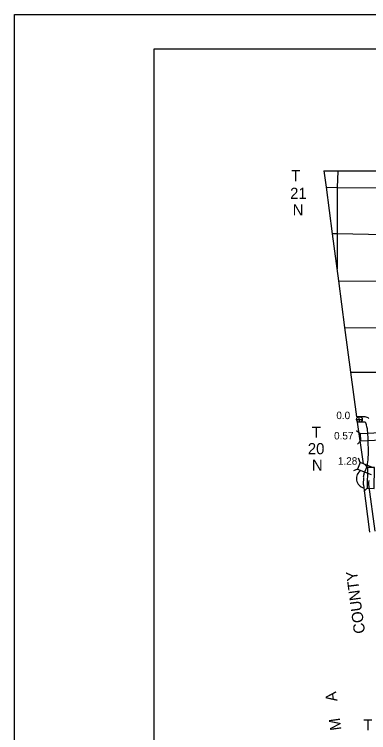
# Model space of a CAD drawing. Extents: x 77230 to 630905, y 790554 to 1662844.
# Drawn here: x 77230 to 117488, y 1573891 to 1655440 of the extents above; entities that cross this region are included whole.
import ezdxf

# ---------------------------------------------------------------- set-up
doc = ezdxf.new("R2010")
doc.units = 0
for name, color, linetype in [('Level 14', 7, 'Continuous'), ('Level 15', 7, 'Continuous'), ('Level 16', 7, 'Continuous'), ('Level 19', 7, 'Continuous'), ('Level 22', 7, 'Continuous'), ('Level 26', 7, 'Continuous'), ('Level 28', 7, 'Continuous'), ('Level 31', 7, 'Continuous'), ('Level 32', 7, 'Continuous'), ('Level 34', 7, 'Continuous')]:
    doc.layers.add(name, color=color, linetype=linetype)

msp = doc.modelspace()

# ---------------------------------------------------------------- linework, layer by layer
at = {"layer": 'Level 14'}
for points in [[(112404, 1637669), (113966, 1637660), (119311, 1637673), (124676, 1637719), (129953, 1637728), (135248, 1637707), (140008, 1637668), (145275, 1637699), (146977, 1637664)], [(112404, 1637669), (112646, 1635805), (113351, 1630533), (114062, 1625197), (114755, 1619903), (115429, 1614807), (116097, 1609753)], [(116180, 1609148), (116864, 1604413)]]:
    msp.add_lwpolyline(points, dxfattribs=at)
at = {"layer": 'Level 15'}
msp.add_lwpolyline([(114757, 1619905), (119061, 1619851), (124330, 1619792), (129657, 1619672), (134907, 1619555), (139796, 1619450), (144959, 1619324), (147076, 1619264)], dxfattribs=at)
at = {"layer": 'Level 16'}
for points in [[(113970, 1637642), (113904, 1635768), (113907, 1630514), (113911, 1626542)], [(112646, 1635807), (113911, 1635784), (119301, 1635748), (124626, 1635637), (129920, 1635537), (135217, 1635446), (140002, 1635358), (142670, 1635271), (145224, 1635047), (147002, 1635039)], [(147024, 1629768), (145170, 1629821), (139900, 1630034), (135149, 1630186), (129835, 1630266), (124538, 1630365), (119249, 1630420), (113905, 1630512), (113363, 1630525)], [(114060, 1625193), (119145, 1625135), (124454, 1625073), (129756, 1624932), (135031, 1624831), (139794, 1624744), (145071, 1624589), (147046, 1624550)], [(134947, 1614289), (129753, 1614558), (124425, 1614655), (119116, 1614765), (115447, 1614797)]]:
    msp.add_lwpolyline(points, dxfattribs=at)
at = {"layer": 'Level 19'}
for p, q in [((116518, 1607820), (116126, 1608174)), ((116557, 1607029), (116203, 1606638)), ((116537, 1604554), (116333, 1605041)), ((116537, 1604554), (116236, 1603821)), ((118035, 1603940), (116537, 1604554)), ((117373, 1604005), (117006, 1604384)), ((116236, 1603821), (115749, 1603617)), ((116236, 1603821), (117762, 1603197)), ((117337, 1601629), (116958, 1601262))]:
    msp.add_line(p, q, dxfattribs=at)
for points in [[(118891, 1607938), (116518, 1607820), (116557, 1607029), (118930, 1607147)], [(118129, 1601617), (118165, 1603993), (117373, 1604005), (117337, 1601629)]]:
    msp.add_lwpolyline(points, close=True, dxfattribs=at)
at = {"layer": 'Level 22'}
for points in [[(117510, 1609565), (117416, 1609625), (117325, 1609675), (117204, 1609715), (117099, 1609740), (117000, 1609740), (116097, 1609753)], [(116917, 1602916), (116933, 1603037), (116942, 1603135), (116965, 1603237), (116992, 1603321), (117018, 1603415), (117079, 1603584), (117264, 1604036), (117286, 1604094), (117302, 1604140), (117325, 1604214), (117347, 1604289), (117358, 1604331), (117373, 1604409), (117407, 1604649), (117422, 1604881), (117433, 1605128), (117460, 1605456), (117463, 1605607), (117466, 1605840), (117459, 1606079), (117454, 1606288), (117449, 1606536), (117443, 1606783), (117440, 1607024), (117435, 1607257), (117424, 1607464), (117412, 1607714), (117390, 1607951), (117367, 1608181), (117344, 1608396), (117297, 1608624), (117244, 1608848), (117214, 1608970), (117196, 1609022), (117185, 1609040), (117157, 1609074), (117142, 1609088), (117108, 1609109), (117084, 1609123), (117041, 1609137), (117026, 1609140), (116994, 1609140), (116180, 1609151)], [(116914, 1602876), (116914, 1602561), (116878, 1602360), (116864, 1602236), (116869, 1602105), (116889, 1601973), (117588, 1596659)], [(117514, 1602508), (117472, 1602273), (117466, 1602213), (117468, 1602160), (117483, 1602056), (118181, 1596750)]]:
    msp.add_lwpolyline(points, dxfattribs=at)
at = {"layer": 'Level 26'}
msp.add_arc((117206, 1602741), 1100, 123.27015, 255.66199, dxfattribs=at)
at = {"layer": 'Level 28'}
for p, q in [((77230, 1475921), (77230, 1655440)), ((77230, 1655440), (77230, 1655440)), ((77230, 1655440), (372910, 1655440)), ((367630, 1651480), (93070, 1651480)), ((93070, 1651480), (93070, 1651480)), ((93070, 1651480), (93070, 1481201))]:
    msp.add_line(p, q, dxfattribs=at)
at = {"layer": 'Level 34'}
for p, q in [((116111, 1609445), (116762, 1609460)), ((116444, 1609127), (116429, 1609778))]:
    msp.add_line(p, q, dxfattribs=at)
msp.add_circle((116437, 1609452), 326, dxfattribs=at)

# ---------------------------------------------------------------- texts
at = {"layer": 'Level 28'}
for s, height, p in [('T', 1267, (108691, 1636500)), ('21', 1267.2, (108565, 1634488)), ('N', 1267, (108851, 1632620)), ('T', 1267, (111026, 1607365)), ('20', 1267.2, (110578, 1605497)), ('N', 1267, (111042, 1603629)), ('T', 1267, (116882, 1574135))]:
    msp.add_text(s, height=height, dxfattribs=at).set_placement(p)
for s, rotation, p in [('COUNTY', 97.56476, (117096, 1585214)), ('O    K    L    A    H    O    M    A', 97.97048, (116945, 1556043))]:
    msp.add_text(s, height=1267.2, rotation=rotation, dxfattribs=at).set_placement(p)
at = {"layer": 'Level 31'}
msp.add_text('0.0', height=844.8, dxfattribs=at).set_placement((113818, 1609487))
at = {"layer": 'Level 32'}
for s, p in [('0.57', (113561, 1607179)), ('1.28', (113997, 1604315))]:
    msp.add_text(s, height=844.8, dxfattribs=at).set_placement(p)

doc.saveas('drawing.dxf')
